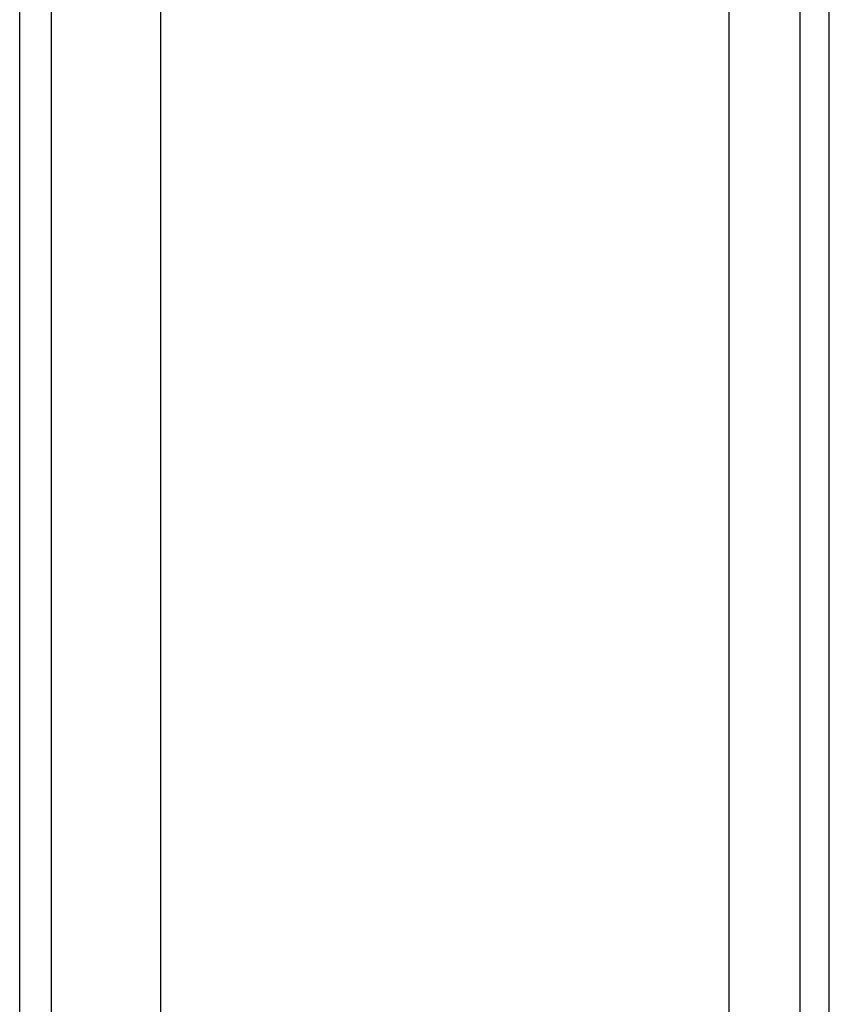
# Model space of a CAD drawing. Header units: centimetres. Extents: x 8435 to 34224, y 15581 to 23928.
# Tile 551 of 656: x 14675.52 to 14681.3, y 23881.96 to 23888.98. Entities that reach past the tile are written whole.
import ezdxf

# ---------------------------------------------------------------- set-up
doc = ezdxf.new("R2010")
doc.units = ezdxf.units.CM
doc.header["$LTSCALE"] = 0.2
doc.layers.add('1', color=7, linetype='Continuous', true_color=0xffffff)

# ---------------------------------------------------------------- blocks, each defined once
blk = doc.blocks.new('A$C992146fe')
at = {"linetype": 'Continuous'}
for p, q in [((494.443, 249.761), (494.443, 398.814)), ((494.898, 249.703), (494.898, 398.881)), ((496.457, 255.902), (496.457, 398.377)), ((504.568, 398.391), (504.568, 255.874))]:
    blk.add_line(p, q, dxfattribs=at)
at = {"layer": '1', "color": 0, "linetype": 'Continuous'}
for p, q in [((505.579, 379.301), (505.579, 273.301)), ((506.002, 273.301), (506.002, 379.301))]:
    blk.add_line(p, q, dxfattribs=at)

msp = doc.modelspace()

# ---------------------------------------------------------------- block references
at = {"xscale": 0.5, "yscale": 0.5, "zscale": 0.5}
msp.add_blockref('A$C992146fe', (14428.3007, 23725.1883), dxfattribs=at)

doc.saveas('drawing.dxf')
